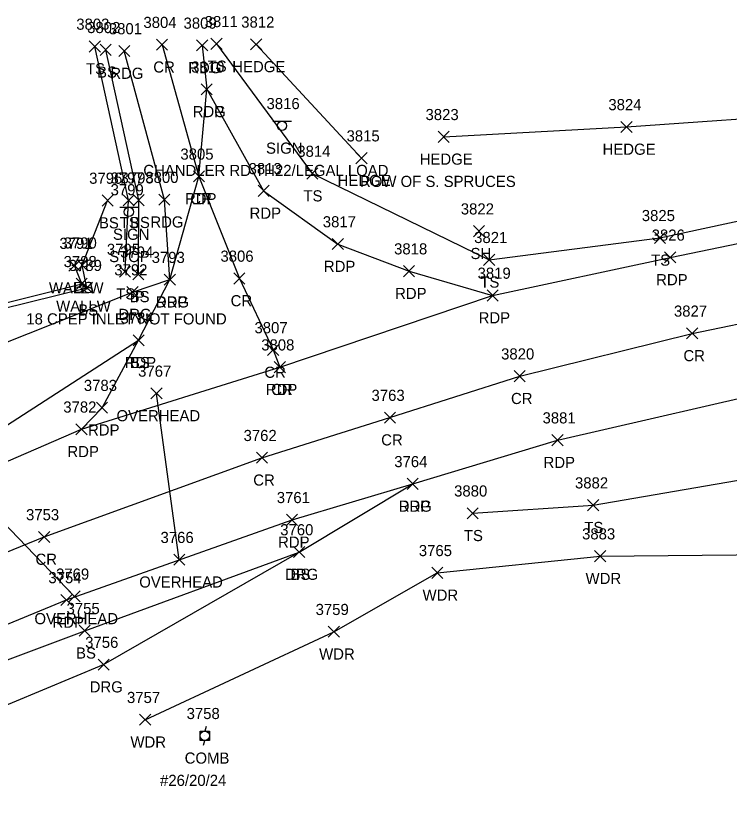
# Model space of a CAD drawing. Extents: x 1611797 to 1633212, y 298978 to 305475.
# Drawn here: x 1618056.3 to 1618184.3, y 301565.7 to 301707.8 of the extents above; entities that cross this region are included whole.
import ezdxf

# ---------------------------------------------------------------- set-up
doc = ezdxf.new("R2010")
doc.units = 0
for name, color, linetype in [('D_A', 7, 'Continuous'), ('D_C', 7, 'Continuous'), ('D_I', 7, 'Continuous'), ('D_TIC', 7, 'Continuous'), ('L_A', 7, 'Continuous'), ('L_C', 7, 'Continuous'), ('L_I', 7, 'Continuous'), ('L_TIC', 7, 'Continuous'), ('LAHR', 7, 'Continuous'), ('LAWA', 7, 'Continuous'), ('LELB', 7, 'Continuous'), ('LW', 7, 'Continuous'), ('P_A', 7, 'Continuous'), ('P_I', 7, 'Continuous'), ('P_TIC', 7, 'Continuous'), ('PET', 7, 'Continuous'), ('PEU', 7, 'Continuous'), ('PRC', 7, 'Continuous'), ('R_A', 7, 'Continuous'), ('R_I', 7, 'Continuous'), ('R_TIC', 7, 'Continuous'), ('RDG', 7, 'Continuous'), ('S_A', 7, 'Continuous'), ('S_C', 7, 'Continuous'), ('S_I', 7, 'Continuous'), ('SSGN', 7, 'Continuous'), ('U_A', 7, 'Continuous'), ('U_C', 7, 'Continuous'), ('U_I', 7, 'Continuous'), ('U_TIC', 7, 'Continuous'), ('UCO', 7, 'Continuous'), ('UP', 7, 'Continuous')]:
    doc.layers.add(name, color=color, linetype=linetype)

msp = doc.modelspace()

# ---------------------------------------------------------------- linework, layer by layer
at = {"layer": 'D_TIC'}
for points in [[(1618077.31, 301660.39), (1618079.31, 301662.39)], [(1618079.31, 301660.39), (1618077.31, 301662.39)]]:
    msp.add_lwpolyline(points, dxfattribs=at)
at = {"layer": 'L_TIC'}
for points in [[(1618069.51, 301701.29), (1618071.51, 301703.29)], [(1618071.51, 301701.29), (1618069.51, 301703.29)], [(1618091.34, 301701.76), (1618093.34, 301703.76)], [(1618093.34, 301701.76), (1618091.34, 301703.76)], [(1618098.46, 301701.67), (1618100.46, 301703.67)], [(1618100.46, 301701.67), (1618098.46, 301703.67)], [(1618071.45, 301700.69), (1618073.45, 301702.69)], [(1618073.45, 301700.69), (1618071.45, 301702.69)], [(1618164.91, 301686.85), (1618166.91, 301688.85)], [(1618166.91, 301686.85), (1618164.91, 301688.85)], [(1618132.1, 301685.07), (1618134.1, 301687.07)], [(1618134.1, 301685.07), (1618132.1, 301687.07)], [(1618117.36, 301681.24), (1618119.36, 301683.24)], [(1618119.36, 301681.24), (1618117.36, 301683.24)], [(1618108.52, 301678.48), (1618110.52, 301680.48)], [(1618110.52, 301678.48), (1618108.52, 301680.48)], [(1618071.8, 301673.64), (1618073.8, 301675.64)], [(1618073.8, 301673.64), (1618071.8, 301675.64)], [(1618075.57, 301673.68), (1618077.57, 301675.68)], [(1618077.57, 301673.68), (1618075.57, 301675.68)], [(1618077.37, 301673.7), (1618079.37, 301675.7)], [(1618079.37, 301673.7), (1618077.37, 301675.7)], [(1618138.43, 301668.13), (1618140.43, 301670.13)], [(1618140.43, 301668.13), (1618138.43, 301670.13)], [(1618170.91, 301666.94), (1618172.91, 301668.94)], [(1618172.91, 301666.94), (1618170.91, 301668.94)], [(1618140.26, 301663), (1618142.26, 301665)], [(1618142.26, 301663), (1618140.26, 301665)], [(1618065.84, 301661.95), (1618067.84, 301663.95)], [(1618067.84, 301661.95), (1618065.84, 301663.95)], [(1618067.24, 301662.03), (1618069.24, 301664.03)], [(1618069.24, 301662.03), (1618067.24, 301664.03)], [(1618074.92, 301660.88), (1618076.92, 301662.88)], [(1618076.92, 301660.88), (1618074.92, 301662.88)], [(1618077.31, 301660.39), (1618079.31, 301662.39)], [(1618079.31, 301660.39), (1618077.31, 301662.39)], [(1618067.14, 301658.68), (1618069.14, 301660.68)], [(1618069.14, 301658.68), (1618067.14, 301660.68)], [(1618068.09, 301657.99), (1618070.09, 301659.99)], [(1618070.09, 301657.99), (1618068.09, 301659.99)], [(1618077.36, 301648.55), (1618079.36, 301650.55)], [(1618079.36, 301648.55), (1618077.36, 301650.55)], [(1618158.92, 301618.95), (1618160.92, 301620.95)], [(1618160.92, 301618.95), (1618158.92, 301620.95)], [(1618137.31, 301617.5), (1618139.31, 301619.5)], [(1618139.31, 301617.5), (1618137.31, 301619.5)], [(1618106.16, 301610.54), (1618108.16, 301612.54)], [(1618108.16, 301610.54), (1618106.16, 301612.54)], [(1618160.19, 301609.8), (1618162.19, 301611.8)], [(1618162.19, 301609.8), (1618160.19, 301611.8)], [(1618130.95, 301606.8), (1618132.95, 301608.8)], [(1618132.95, 301606.8), (1618130.95, 301608.8)], [(1618067.69, 301596.41), (1618069.69, 301598.41)], [(1618069.69, 301596.41), (1618067.69, 301598.41)], [(1618112.39, 301596.23), (1618114.39, 301598.23)], [(1618114.39, 301596.23), (1618112.39, 301598.23)], [(1618078.53, 301580.43), (1618080.53, 301582.43)], [(1618080.53, 301580.43), (1618078.53, 301582.43)]]:
    msp.add_lwpolyline(points, dxfattribs=at)
at = {"layer": 'LAHR'}
for points in [[(1618133.1, 301686.07), (1618165.91, 301687.85), (1618201.73, 301690.36), (1618234.51, 301694.48), (1618282.08, 301700.55), (1618317.6, 301703.48), (1618328.46, 301704.43)], [(1618099.46, 301702.67), (1618118.36, 301682.24)]]:
    msp.add_lwpolyline(points, dxfattribs=at)
at = {"layer": 'LAWA'}
msp.add_lwpolyline([(1618079.53, 301581.43), (1618113.39, 301597.23), (1618131.95, 301607.8), (1618161.19, 301610.8), (1618197.78, 301611.13), (1618243.5, 301626.93), (1618278.82, 301631.79), (1618317.64, 301633.43), (1618349.77, 301641.33), (1618364.34, 301639.3), (1618378.66, 301636.89), (1618407.63, 301642.3), (1618441.28, 301638.86), (1618459.9, 301640.33)], dxfattribs=at)
at = {"layer": 'LELB'}
for points in [[(1618075.92, 301661.88), (1618076.57, 301674.68), (1618070.51, 301702.29)], [(1618078.31, 301661.39), (1618078.37, 301674.7), (1618072.45, 301701.69)], [(1618092.34, 301702.76), (1618109.52, 301679.48), (1618141.26, 301664), (1618171.91, 301667.94), (1618204.67, 301674.99), (1618238.34, 301680.12), (1618276.73, 301685.17), (1618317.1, 301686.77), (1618353.12, 301687.27), (1618370.39, 301686.56)], [(1618037.8, 301651.23), (1618069.09, 301658.99), (1618068.24, 301663.03), (1618072.8, 301674.64)], [(1618138.31, 301618.5), (1618159.92, 301619.95), (1618198.52, 301626.57), (1618237.98, 301642.02), (1618282.56, 301649.26), (1618316.4, 301651.75), (1618378.1, 301653.36), (1618407.51, 301650.96), (1618442.21, 301651.34), (1618490.99, 301650.44), (1618537.37, 301646.17), (1618570.02, 301642.31), (1618595.29, 301641.3), (1618624.38, 301636.74), (1618628.91, 301633.54), (1618629.16, 301628.34)], [(1617992.52, 301606.26), (1618019.13, 301615.72), (1618044.76, 301627.89), (1618078.36, 301649.55)], [(1618009.96, 301569.37), (1618042.31, 301587.53), (1618068.69, 301597.41), (1618107.16, 301611.54)]]:
    msp.add_lwpolyline(points, dxfattribs=at)
at = {"layer": 'LW'}
msp.add_lwpolyline([(1618037.97, 301652.13), (1618068.14, 301659.68), (1618066.84, 301662.95)], dxfattribs=at)
at = {"layer": 'P_TIC'}
for points in [[(1618081.56, 301701.61), (1618083.56, 301703.61)], [(1618083.56, 301701.61), (1618081.56, 301703.61)], [(1618088.77, 301701.48), (1618090.77, 301703.48)], [(1618090.77, 301701.48), (1618088.77, 301703.48)], [(1618074.79, 301700.48), (1618076.79, 301702.48)], [(1618076.79, 301700.48), (1618074.79, 301702.48)], [(1618089.57, 301693.6), (1618091.57, 301695.6)], [(1618091.57, 301693.6), (1618089.57, 301695.6)], [(1618089.57, 301693.6), (1618091.57, 301695.6)], [(1618091.57, 301693.6), (1618089.57, 301695.6)], [(1618088.19, 301677.97), (1618090.19, 301679.97)], [(1618090.19, 301677.97), (1618088.19, 301679.97)], [(1618088.19, 301677.97), (1618090.19, 301679.97)], [(1618090.19, 301677.97), (1618088.19, 301679.97)], [(1618099.78, 301675.37), (1618101.78, 301677.37)], [(1618101.78, 301675.37), (1618099.78, 301677.37)], [(1618081.98, 301673.79), (1618083.98, 301675.79)], [(1618083.98, 301673.79), (1618081.98, 301675.79)], [(1618113.11, 301665.82), (1618115.11, 301667.82)], [(1618115.11, 301665.82), (1618113.11, 301667.82)], [(1618172.74, 301663.43), (1618174.74, 301665.43)], [(1618174.74, 301663.43), (1618172.74, 301665.43)], [(1618125.89, 301660.96), (1618127.89, 301662.96)], [(1618127.89, 301660.96), (1618125.89, 301662.96)], [(1618082.96, 301659.43), (1618084.96, 301661.43)], [(1618084.96, 301659.43), (1618082.96, 301661.43)], [(1618082.96, 301659.43), (1618084.96, 301661.43)], [(1618084.96, 301659.43), (1618082.96, 301661.43)], [(1618095.44, 301659.65), (1618097.44, 301661.65)], [(1618097.44, 301659.65), (1618095.44, 301661.65)], [(1618140.88, 301656.59), (1618142.88, 301658.59)], [(1618142.88, 301656.59), (1618140.88, 301658.59)], [(1618140.88, 301656.59), (1618142.88, 301658.59)], [(1618142.88, 301656.59), (1618140.88, 301658.59)], [(1618077.36, 301648.55), (1618079.36, 301650.55)], [(1618079.36, 301648.55), (1618077.36, 301650.55)], [(1618176.68, 301649.79), (1618178.68, 301651.79)], [(1618178.68, 301649.79), (1618176.68, 301651.79)], [(1618101.49, 301646.81), (1618103.49, 301648.81)], [(1618103.49, 301646.81), (1618101.49, 301648.81)], [(1618102.7, 301643.72), (1618104.7, 301645.72)], [(1618104.7, 301643.72), (1618102.7, 301645.72)], [(1618102.7, 301643.72), (1618104.7, 301645.72)], [(1618104.7, 301643.72), (1618102.7, 301645.72)], [(1618145.75, 301642.1), (1618147.75, 301644.1)], [(1618147.75, 301642.1), (1618145.75, 301644.1)], [(1618070.79, 301636.45), (1618072.79, 301638.45)], [(1618072.79, 301636.45), (1618070.79, 301638.45)], [(1618122.46, 301634.67), (1618124.46, 301636.67)], [(1618124.46, 301634.67), (1618122.46, 301636.67)], [(1618067.1, 301632.57), (1618069.1, 301634.57)], [(1618069.1, 301632.57), (1618067.1, 301634.57)], [(1618067.1, 301632.57), (1618069.1, 301634.57)], [(1618069.1, 301632.57), (1618067.1, 301634.57)], [(1618152.53, 301630.62), (1618154.53, 301632.62)], [(1618154.53, 301630.62), (1618152.53, 301632.62)], [(1618099.49, 301627.46), (1618101.49, 301629.46)], [(1618101.49, 301627.46), (1618099.49, 301629.46)], [(1618126.54, 301622.77), (1618128.54, 301624.77)], [(1618128.54, 301622.77), (1618126.54, 301624.77)], [(1618104.89, 301616.32), (1618106.89, 301618.32)], [(1618106.89, 301616.32), (1618104.89, 301618.32)], [(1618060.41, 301613.24), (1618062.41, 301615.24)], [(1618062.41, 301613.24), (1618060.41, 301615.24)], [(1618064.42, 301601.94), (1618066.42, 301603.94)], [(1618066.42, 301601.94), (1618064.42, 301603.94)]]:
    msp.add_lwpolyline(points, dxfattribs=at)
at = {"layer": 'PET'}
for points in [[(1618068.1, 301633.57), (1618071.79, 301637.45), (1618078.36, 301649.55), (1618083.96, 301660.43), (1618089.19, 301678.97), (1618090.57, 301694.6), (1618100.78, 301676.37), (1618114.11, 301666.82), (1618126.89, 301661.96), (1618141.88, 301657.59)], [(1617960.43, 301589.24), (1617987.77, 301600.45), (1618019.85, 301613.06), (1618040.05, 301621.42), (1618068.1, 301633.57), (1618103.7, 301644.72), (1618141.88, 301657.59), (1618173.74, 301664.43), (1618205.26, 301670.91), (1618239.63, 301676.04), (1618276.84, 301679.95), (1618317.88, 301682.72), (1618352.65, 301683.79), (1618367.85, 301683.76), (1618394.32, 301683.74)], [(1617973.01, 301565.74), (1618001.25, 301577.28), (1618040.41, 301592.65), (1618065.42, 301602.94), (1618105.89, 301617.32), (1618127.54, 301623.77), (1618153.53, 301631.62), (1618196.68, 301641.56), (1618235.88, 301647.86), (1618282.89, 301652.73), (1618315.52, 301655.05), (1618378.13, 301657.53), (1618408.04, 301656.88)]]:
    msp.add_lwpolyline(points, dxfattribs=at)
at = {"layer": 'PEU'}
for points in [[(1618089.77, 301702.48), (1618090.57, 301694.6)], [(1618083.96, 301660.43), (1618082.98, 301674.79), (1618075.79, 301701.48)]]:
    msp.add_lwpolyline(points, dxfattribs=at)
at = {"layer": 'PRC'}
for points in [[(1618082.56, 301702.61), (1618089.19, 301678.97), (1618096.44, 301660.65), (1618102.49, 301647.81), (1618103.7, 301644.72)], [(1617968.17, 301576.76), (1617999.19, 301589.03), (1618020.79, 301597.71), (1618061.41, 301614.24), (1618100.49, 301628.46), (1618123.46, 301635.67), (1618146.75, 301643.1), (1618177.68, 301650.79), (1618207.74, 301657.01), (1618241.52, 301662.45), (1618276.75, 301665.97), (1618319.69, 301668.32), (1618351.45, 301669.65), (1618381.95, 301669.67), (1618413.51, 301669.86)]]:
    msp.add_lwpolyline(points, dxfattribs=at)
at = {"layer": 'R_TIC'}
for points in [[(1618082.96, 301659.43), (1618084.96, 301661.43)], [(1618084.96, 301659.43), (1618082.96, 301661.43)], [(1618076.25, 301657.2), (1618078.25, 301659.2)], [(1618078.25, 301657.2), (1618076.25, 301659.2)], [(1618126.54, 301622.77), (1618128.54, 301624.77)], [(1618128.54, 301622.77), (1618126.54, 301624.77)], [(1618106.16, 301610.54), (1618108.16, 301612.54)], [(1618108.16, 301610.54), (1618106.16, 301612.54)], [(1618071.08, 301590.33), (1618073.08, 301592.33)], [(1618073.08, 301590.33), (1618071.08, 301592.33)]]:
    msp.add_lwpolyline(points, dxfattribs=at)
at = {"layer": 'RDG'}
for points in [[(1617973.33, 301613.92), (1617982.54, 301626.84), (1617996.15, 301636.8), (1618015.57, 301642.86), (1618049.22, 301647.06), (1618077.25, 301658.2), (1618083.96, 301660.43)], [(1618001.25, 301577.28), (1618009.96, 301569.37), (1618044.79, 301579.98), (1618072.08, 301591.33), (1618107.16, 301611.54), (1618127.54, 301623.77)]]:
    msp.add_lwpolyline(points, dxfattribs=at)
at = {"layer": 'SSGN'}
for p, q in [((1618102.43, 301688.89), (1618105.77, 301688.89)), ((1618104.08, 301688.06), (1618104.08, 301688.06)), ((1618074.97, 301673.44), (1618078.3, 301673.44)), ((1618076.61, 301672.6), (1618076.61, 301672.6))]:
    msp.add_line(p, q, dxfattribs=at)
for centre in [(1618104.08, 301688.06), (1618076.61, 301672.6)]:
    msp.add_circle(centre, 0.833, dxfattribs=at)
at = {"layer": 'U_TIC'}
for points in [[(1618080.57, 301639.01), (1618082.57, 301641.01)], [(1618082.57, 301639.01), (1618080.57, 301641.01)], [(1618084.66, 301609.16), (1618086.66, 301611.16)], [(1618086.66, 301609.16), (1618084.66, 301611.16)], [(1618065.85, 301602.58), (1618067.85, 301604.58)], [(1618067.85, 301602.58), (1618065.85, 301604.58)]]:
    msp.add_lwpolyline(points, dxfattribs=at)
at = {"layer": 'UCO'}
for points in [[(1618085.66, 301610.16), (1618081.57, 301640.01)], [(1618046.7, 301624.49), (1618066.85, 301603.58)]]:
    msp.add_lwpolyline(points, dxfattribs=at)
at = {"layer": 'UP'}
for p, q in [((1618090.48, 301580.22), (1618090.23, 301579.39)), ((1618089.4, 301577.72), (1618089.4, 301579.39)), ((1618089.4, 301579.39), (1618091.07, 301579.39)), ((1618090.23, 301578.55), (1618090.23, 301578.55)), ((1618091.07, 301579.39), (1618091.07, 301577.72)), ((1618091.07, 301577.72), (1618089.4, 301577.72)), ((1618089.98, 301576.89), (1618090.23, 301577.72))]:
    msp.add_line(p, q, dxfattribs=at)
msp.add_circle((1618090.23, 301578.55), 0.833, dxfattribs=at)

# ---------------------------------------------------------------- texts
at = {"layer": 'D_A'}
msp.add_text('P', height=2, dxfattribs=at).set_placement((1618077.68, 301656.39))
at = {"layer": 'D_C'}
msp.add_text('18 CPEP INLET NOT FOUND', height=2, dxfattribs=at).set_placement((1618058.2, 301652.39))
at = {"layer": 'D_I'}
msp.add_text('3794', height=2, dxfattribs=at).set_placement((1618075.05, 301664.39))
at = {"layer": 'L_A'}
for s, p in [('TS', (1618068.92, 301697.29)), ('TS', (1618090.74, 301697.76)), ('HEDGE', (1618095.16, 301697.67)), ('BS', (1618070.9, 301696.69)), ('HEDGE', (1618161.61, 301682.85)), ('HEDGE', (1618128.8, 301681.07)), ('HEDGE', (1618114.06, 301677.24)), ('TS', (1618107.93, 301674.48)), ('BS', (1618071.24, 301669.64)), ('TS', (1618074.98, 301669.68)), ('BS', (1618076.81, 301669.7)), ('SH', (1618137.92, 301664.13)), ('TS', (1618170.32, 301662.94)), ('TS', (1618139.67, 301659)), ('WALLW', (1618062.26, 301657.95)), ('BS', (1618066.68, 301658.03)), ('TS', (1618074.33, 301656.88)), ('BS', (1618076.75, 301656.39)), ('WALLW', (1618063.56, 301654.68)), ('BS', (1618067.53, 301653.99)), ('BS', (1618076.8, 301644.55)), ('TS', (1618158.33, 301614.95)), ('TS', (1618136.72, 301613.5)), ('BS', (1618105.6, 301606.54)), ('WDR', (1618158.56, 301605.8)), ('WDR', (1618129.31, 301602.8)), ('BS', (1618067.13, 301592.41)), ('WDR', (1618110.75, 301592.23)), ('WDR', (1618076.89, 301576.43))]:
    msp.add_text(s, height=2, dxfattribs=at).set_placement(p)
at = {"layer": 'L_C'}
msp.add_text('ROW OF S. SPRUCES', height=2, dxfattribs=at).set_placement((1618118.09, 301677.07))
at = {"layer": 'L_I'}
for s, p in [('3803', (1618067.17, 301705.29)), ('3811', (1618090.21, 301705.76)), ('3812', (1618096.77, 301705.67)), ('3802', (1618069.12, 301704.69)), ('3824', (1618162.65, 301690.85)), ('3823', (1618129.84, 301689.07)), ('3815', (1618115.67, 301685.24)), ('3814', (1618106.83, 301682.48)), ('3796', (1618069.48, 301677.64)), ('3797', (1618073.31, 301677.68)), ('3798', (1618075.11, 301677.7)), ('3822', (1618136.17, 301672.13)), ('3825', (1618168.65, 301670.94)), ('3821', (1618138.57, 301667)), ('3791', (1618064.15, 301665.95)), ('3790', (1618064.9, 301666.03)), ('3795', (1618072.66, 301664.88)), ('3794', (1618075.05, 301664.39)), ('3788', (1618064.89, 301662.68)), ('3789', (1618065.82, 301661.99)), ('3784', (1618075.1, 301652.55)), ('3882', (1618156.66, 301622.95)), ('3880', (1618134.97, 301621.5)), ('3760', (1618103.77, 301614.54)), ('3883', (1618157.93, 301613.8)), ('3765', (1618128.64, 301610.8)), ('3755', (1618065.43, 301600.41)), ('3759', (1618110.12, 301600.23)), ('3757', (1618076.27, 301584.43))]:
    msp.add_text(s, height=2, dxfattribs=at).set_placement(p)
at = {"layer": 'P_A'}
for s, p in [('CR', (1618080.99, 301697.61)), ('RDG', (1618087.26, 301697.48)), ('RDG', (1618073.28, 301696.48)), ('RDG', (1618088.06, 301689.6)), ('RDP', (1618088.06, 301689.6)), ('CR', (1618087.63, 301673.97)), ('RDP', (1618086.68, 301673.97)), ('RDP', (1618098.27, 301671.37)), ('RDG', (1618080.47, 301669.79)), ('RDP', (1618111.6, 301661.82)), ('RDP', (1618171.23, 301659.43)), ('RDP', (1618124.38, 301656.96)), ('CR', (1618094.87, 301655.65)), ('RDG', (1618081.45, 301655.43)), ('RDP', (1618081.45, 301655.43)), ('RDP', (1618139.37, 301652.59)), ('RDP', (1618139.37, 301652.59)), ('CR', (1618176.12, 301645.79)), ('RDP', (1618075.85, 301644.55)), ('CR', (1618100.92, 301642.81)), ('RDP', (1618101.19, 301639.72)), ('CR', (1618102.14, 301639.72)), ('CR', (1618145.18, 301638.1)), ('RDP', (1618069.28, 301632.45)), ('CR', (1618121.89, 301630.67)), ('RDP', (1618065.58, 301628.57)), ('RDP', (1618065.58, 301628.57)), ('RDP', (1618151.02, 301626.62)), ('CR', (1618098.93, 301623.46)), ('RDP', (1618125.03, 301618.77)), ('RDP', (1618103.38, 301612.32)), ('CR', (1618059.85, 301609.24)), ('RDP', (1618062.91, 301597.94))]:
    msp.add_text(s, height=2, dxfattribs=at).set_placement(p)
at = {"layer": 'P_I'}
for s, p in [('3804', (1618079.22, 301705.61)), ('3809', (1618086.42, 301705.48)), ('3801', (1618073.02, 301704.48)), ('3810', (1618087.79, 301697.6)), ('3810', (1618087.79, 301697.6)), ('3805', (1618085.85, 301681.97)), ('3805', (1618085.85, 301681.97)), ('3813', (1618098.09, 301679.37)), ('3800', (1618079.56, 301677.79)), ('3817', (1618111.41, 301669.82)), ('3826', (1618170.42, 301667.43)), ('3818', (1618124.2, 301664.96)), ('3793', (1618080.7, 301663.43)), ('3793', (1618080.7, 301663.43)), ('3806', (1618093.04, 301663.65)), ('3819', (1618139.18, 301660.59)), ('3819', (1618139.18, 301660.59)), ('3827', (1618174.42, 301653.79)), ('3784', (1618075.1, 301652.55)), ('3807', (1618099.15, 301650.81)), ('3808', (1618100.36, 301647.72)), ('3808', (1618100.36, 301647.72)), ('3820', (1618143.4, 301646.1)), ('3783', (1618068.53, 301640.45)), ('3763', (1618120.15, 301638.67)), ('3782', (1618064.84, 301636.57)), ('3782', (1618064.84, 301636.57)), ('3881', (1618150.84, 301634.62)), ('3762', (1618097.19, 301631.46)), ('3764', (1618124.23, 301626.77)), ('3761', (1618103.15, 301620.32)), ('3753', (1618058.15, 301617.24)), ('3754', (1618062.16, 301605.94))]:
    msp.add_text(s, height=2, dxfattribs=at).set_placement(p)
at = {"layer": 'R_A'}
for p in [(1618081.45, 301655.43), (1618074.74, 301653.2), (1618125.03, 301618.77), (1618104.65, 301606.54), (1618069.57, 301586.33)]:
    msp.add_text('DRG', height=2, dxfattribs=at).set_placement(p)
at = {"layer": 'R_I'}
for s, p in [('3793', (1618080.7, 301663.43)), ('3792', (1618073.99, 301661.2)), ('3764', (1618124.23, 301626.77)), ('3760', (1618103.77, 301614.54)), ('3756', (1618068.77, 301594.33))]:
    msp.add_text(s, height=2, dxfattribs=at).set_placement(p)
at = {"layer": 'S_A'}
for p in [(1618101.22, 301683.04), (1618073.75, 301667.58)]:
    msp.add_text('SIGN', height=2, dxfattribs=at).set_placement(p)
at = {"layer": 'S_C'}
for s, p in [('CHANDLER RD TH22/LEGAL LOAD', (1618079.2, 301679.04)), ('STOP', (1618073.07, 301663.58))]:
    msp.add_text(s, height=2, dxfattribs=at).set_placement(p)
at = {"layer": 'S_I'}
for s, p in [('3816', (1618101.31, 301691.04)), ('3799', (1618073.33, 301675.58))]:
    msp.add_text(s, height=2, dxfattribs=at).set_placement(p)
at = {"layer": 'U_A'}
for s, p in [('OVERHEAD', (1618074.39, 301635.01)), ('OVERHEAD', (1618078.47, 301605.16)), ('OVERHEAD', (1618059.66, 301598.58)), ('COMB', (1618086.62, 301573.55))]:
    msp.add_text(s, height=2, dxfattribs=at).set_placement(p)
at = {"layer": 'U_C'}
msp.add_text('#26/20/24', height=2, dxfattribs=at).set_placement((1618082.2, 301569.55))
at = {"layer": 'U_I'}
for s, p in [('3767', (1618078.27, 301643.01)), ('3766', (1618082.29, 301613.16)), ('3769', (1618063.54, 301606.58)), ('3758', (1618086.97, 301581.55))]:
    msp.add_text(s, height=2, dxfattribs=at).set_placement(p)

doc.saveas('drawing.dxf')
